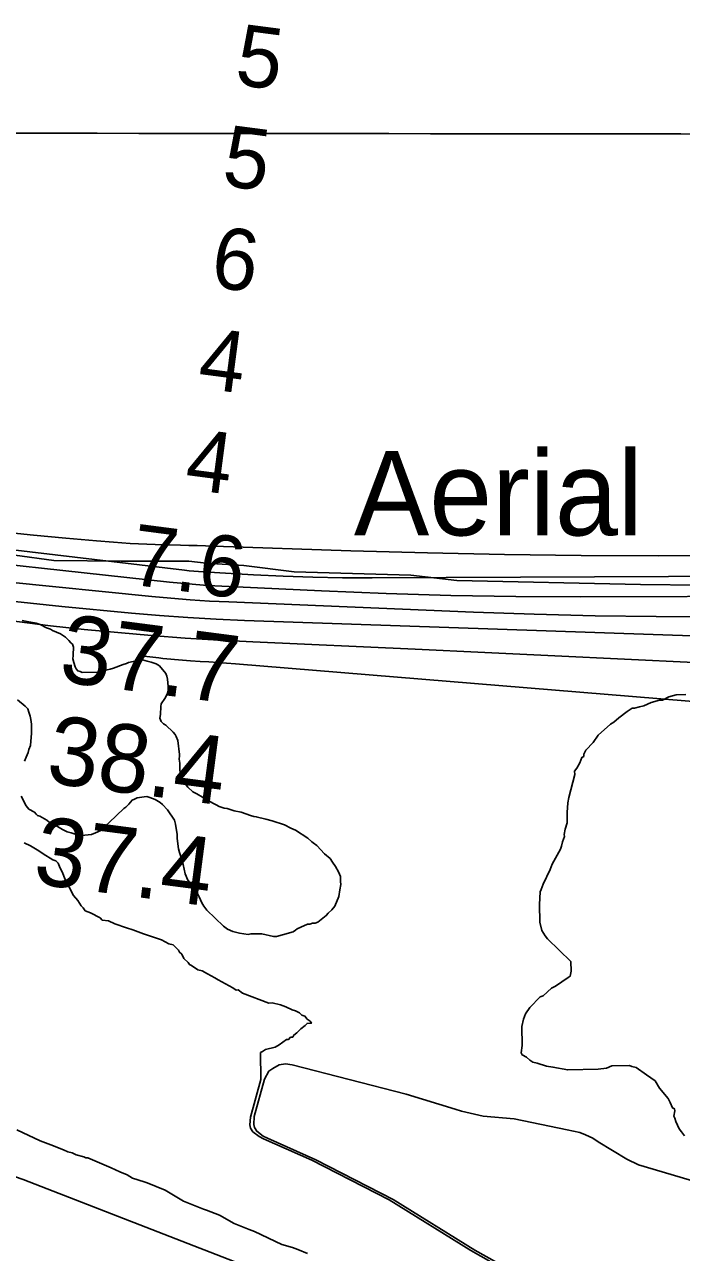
# Model space of a CAD drawing. Extents: x 3219052 to 3256913, y 800770 to 826146.
# Drawn here: x 3240014 to 3240658, y 811124 to 812329 of the extents above; entities that cross this region are included whole.
import ezdxf

# ---------------------------------------------------------------- set-up
doc = ezdxf.new("R2010")
doc.units = 0
for name, color, linetype in [('V-GRID-MAJR', 7, 'Continuous'), ('V-LEVE-TOET', 7, 'Continuous'), ('V-RIVR-EDGE', 7, 'Continuous'), ('V-RIVR-IDEN', 7, 'Continuous'), ('V-RIVR-RANG', 7, 'Continuous'), ('V-SITE-VEGE', 7, 'Continuous'), ('V-TOPO-DPTH', 7, 'Continuous'), ('V-TOPO-MAJR', 7, 'Continuous'), ('V-TOPO-MINR', 7, 'Continuous'), ('V-TOPO-SHOR', 7, 'Continuous'), ('V-TOPO-WATR', 7, 'Continuous')]:
    doc.layers.add(name, color=color, linetype=linetype)

msp = doc.modelspace()

# ---------------------------------------------------------------- linework, layer by layer
at = {"layer": 'V-GRID-MAJR'}
msp.add_spline([(3223229.222, 812245.659), (3228465.955, 812237.661), (3233702.6890000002, 812230.425), (3238939.4250000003, 812223.951), (3244176.161, 812218.238), (3249412.899, 812213.287), (3254649.637, 812209.098), (3254649.6380000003, 812209.098)], degree=3, dxfattribs=at)
at = {"layer": 'V-LEVE-TOET'}
msp.add_lwpolyline([(3240582.342, 810973.949), (3240012.289, 811195.518), (3239640.372, 811323.9770000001), (3239605.614, 811332.902), (3239570.251, 811345.123), (3239539.09, 811351.06), (3239508.235, 811354.603), (3239472.887, 811357.837), (3239436.0470000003, 811357.175), (3239400.705, 811357.415), (3239363.569, 811355.2540000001), (3239330.921, 811355.199), (3239297.078, 811353.343), (3239268.634, 811348.8030000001), (3239238.991, 811343.361), (3239077.918, 811304.15), (3238719.921, 811173.252), (3238449.923, 811076.349)], dxfattribs=at)
at = {"layer": 'V-RIVR-EDGE'}
msp.add_lwpolyline([(3240004.2430164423, 811808.5733176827), (3240042.4816529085, 811803.2626142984), (3240108.1167337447, 811802.6656384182), (3240130.2852366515, 811802.6108220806), (3240175.056918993, 811802.5001145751), (3240192.0050042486, 811800.7194900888), (3240228.947134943, 811798.4547468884), (3240278.485211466, 811792.2467448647), (3240392.797614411, 811788.9213288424), (3240437.9910753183, 811783.5934281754), (3240618.3732356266, 811779.6699614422), (3240735.299071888, 811778.5114790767)], dxfattribs=at)
at = {"layer": 'V-SITE-VEGE'}
for points in [[(3240011.365, 811744.333), (3240016.129, 811743.475), (3240019.944, 811742.596), (3240025.183, 811741.746), (3240029.009, 811740.395), (3240035.241, 811737.1900000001), (3240039.065, 811735.838), (3240040.992, 811734.449), (3240049.122, 811731.281), (3240053.933, 811728.049), (3240057.318, 811724.791), (3240059.262, 811722.452), (3240060.714, 811721.055), (3240061.715, 811718.225), (3240061.7630000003, 811715.854), (3240061.341, 811712.997), (3240061.396, 811710.148), (3240060.984, 811706.816), (3240062.004, 811703.037), (3240063.5100000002, 811698.792), (3240064.497, 811696.912), (3240065.957, 811695.04), (3240068.345, 811694.139), (3240070.264, 811693.223), (3240086.875, 811693.539), (3240088.757, 811694.5260000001), (3240097.74, 811696.594), (3240101.043, 811697.608), (3240110.472, 811701.11), (3240113.778, 811702.122), (3240115.6580000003, 811703.109), (3240120.387, 811704.147), (3240129.377, 811705.743), (3240134.151, 811704.409), (3240137.967, 811703.533)], [(3240137.967, 811703.533), (3240142.747, 811701.7220000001), (3240146.107, 811699.887), (3240152.421, 811692.41), (3240153.427, 811689.582), (3240153.953, 811686.7390000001), (3240154.5640000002, 811679.633), (3240154.646, 811675.36), (3240153.759, 811672.018), (3240151.467, 811667.703), (3240147.77, 811662.409), (3240147.342, 811660.027), (3240147.3850000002, 811657.653), (3240146.974, 811654.321), (3240147.019, 811651.9500000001), (3240146.607, 811648.618), (3240147.6210000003, 811645.312), (3240150.038, 811642.986), (3240152.438, 811641.605), (3240159.694, 811634.622), (3240161.637, 811632.285), (3240162.622, 811630.405), (3240164.12, 811626.634), (3240165.803, 811612.8960000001), (3240165.832, 811611.475), (3240165.42, 811608.1410000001), (3240165.967, 811604.3520000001), (3240166.094, 811597.709), (3240166.657, 811592.969), (3240167.177, 811590.606), (3240168.173, 811588.251), (3240174.011, 811580.765), (3240178.849, 811576.108), (3240182.683, 811574.284), (3240188.4420000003, 811571.068), (3240198.526, 811565.088), (3240201.8850000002, 811563.253), (3240204.758, 811561.881), (3240209.542, 811560.074), (3240212.399, 811559.653), (3240219.563, 811557.416), (3240226.235, 811556.118), (3240235.316, 811552.968), (3240238.657, 811552.081), (3240241.04, 811551.6510000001), (3240250.578, 811549.46), (3240256.7830000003, 811547.6780000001), (3240268.731, 811543.631), (3240274.966, 811540.426), (3240279.748, 811538.618), (3240291.767, 811530.774), (3240295.636, 811527.0480000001), (3240297.078, 811526.1290000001), (3240300.455, 811523.3420000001), (3240308.202, 811515.4180000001), (3240313.515, 811510.769), (3240315.958, 811507.019), (3240318.889, 811502.8), (3240321.836, 811497.633), (3240323.825, 811492.925), (3240323.915, 811488.177), (3240323.966, 811485.329), (3240323.1180000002, 811480.09), (3240322.2970000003, 811473.4280000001), (3240318.205, 811463.853), (3240315.42, 811460.476), (3240311.686, 811457.083), (3240309.835, 811454.672), (3240301.4050000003, 811448.34), (3240299.0500000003, 811447.344), (3240296.203, 811447.291), (3240293.848, 811446.3), (3240291.474, 811446.253), (3240284.884, 811443.277), (3240281.114, 811441.782), (3240279.717, 811440.3300000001), (3240277.372, 811438.862), (3240266.982, 811435.814), (3240260.836, 811434.274), (3240257.992, 811434.219), (3240246.545, 811436.85), (3240235.63, 811436.644), (3240233.264, 811436.123), (3240224.693, 811437.385), (3240218.0130000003, 811439.156), (3240212.747, 811441.432), (3240208.897, 811444.207), (3240192.452, 811460.0380000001), (3240189.531, 811463.782), (3240187.5670000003, 811467.067), (3240185.079, 811473.192), (3240181.622, 811480.25), (3240179.174, 811484.002), (3240176.272, 811486.7930000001), (3240173.846, 811489.599), (3240171.355, 811495.7220000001), (3240169.287, 811504.7050000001), (3240168.265, 811508.483), (3240165.737, 811516.507), (3240164.716, 811520.2880000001), (3240163.577, 811530.235)], [(3240013.5160000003, 811606.204), (3240015.343, 811610.035), (3240017.151, 811614.818), (3240018.046, 811617.685), (3240019.398, 811621.508), (3240020.588, 811633.876), (3240020.426, 811642.42), (3240019.856, 811647.157), (3240019.3200000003, 811650.471), (3240017.827, 811654.242), (3240016.813, 811657.545), (3240014.386, 811660.349), (3240006.673, 811666.372)], [(3240526.8310000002, 811431.79), (3240524.7090000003, 811434.843), (3240521.5160000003, 811439.943), (3240519.296, 811448.155), (3240518.9620000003, 811465.6900000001), (3240519.759, 811478.085), (3240520.75, 811480.17), (3240522.716, 811485.365), (3240529.661, 811499.943), (3240531.627, 811505.1410000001), (3240539.6040000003, 811519.737), (3240540.577, 811522.8520000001), (3240541.529, 811526.997), (3240543.4930000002, 811532.193), (3240543.454, 811534.257), (3240544.3880000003, 811539.435), (3240546.3340000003, 811545.6630000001), (3240546.137, 811555.976), (3240546.991, 811565.28), (3240547.9250000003, 811570.456), (3240553.684, 811593.2660000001), (3240553.625, 811596.361), (3240555.63, 811599.4940000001), (3240558.628, 811604.711), (3240560.59, 811609.906), (3240562.634, 811610.978), (3240562.595, 811613.042), (3240564.577, 811617.2050000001), (3240571.661, 811624.564), (3240576.681, 811631.881), (3240588.862, 811642.433), (3240591.918, 811644.554), (3240596.997, 811648.777), (3240605.132, 811655.122), (3240607.176, 811656.193), (3240610.2290000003, 811658.3150000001), (3240612.294, 811658.356), (3240617.43, 811659.486), (3240621.536, 811660.594), (3240628.698, 811663.826), (3240636.911, 811666.044), (3240640.005, 811666.104), (3240646.1350000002, 811669.317), (3240653.315, 811671.5160000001), (3240662.599, 811671.693)], [(3240163.577, 811530.235), (3240163.497, 811534.505), (3240162.438, 811540.186), (3240161.883, 811544.448), (3240160.861, 811548.229), (3240154.019, 811558.541), (3240149.171, 811563.675), (3240146.7630000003, 811565.528), (3240141.952, 811568.76), (3240136.697, 811570.558), (3240133.83, 811571.453), (3240130.983, 811571.4), (3240124.356, 811570.3250000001), (3240121.5330000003, 811568.846), (3240119.178, 811567.853), (3240115.928, 811563.992), (3240113.1350000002, 811561.09), (3240111.265, 811559.63), (3240096.802, 811546.06), (3240093.5330000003, 811543.15), (3240090.758, 811539.2980000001), (3240083.228, 811535.8300000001), (3240079.457, 811534.335), (3240072.822, 811533.733), (3240069.5100000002, 811533.197), (3240066.176, 811533.608), (3240059.485, 811535.855), (3240055.674, 811536.731), (3240050.879, 811539.015), (3240046.069, 811542.247), (3240040.3200000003, 811544.987), (3240037.92, 811546.365), (3240035.509, 811548.219), (3240028.784, 811552.3640000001), (3240026.4020000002, 811552.794), (3240024.952, 811554.191), (3240023.492, 811556.062), (3240017.733, 811559.2760000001), (3240015.293, 811562.555), (3240010.3680000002, 811571.957)], [(3240013.241, 811526.2390000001), (3240019.49, 811523.2660000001), (3240027.8370000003, 811518.263), (3240032.024, 811515.248), (3240041.424, 811509.235), (3240044.539, 811508.262), (3240046.64, 811506.2390000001), (3240048.801, 811501.121), (3240050.943, 811497.035), (3240053.122, 811490.885), (3240061.6890000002, 811474.54), (3240065.912, 811469.459), (3240069.105, 811464.359), (3240071.21, 811462.336), (3240073.33, 811459.28), (3240078.525, 811457.316), (3240087.909, 811452.335), (3240090.009, 811450.312), (3240096.216, 811449.4010000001), (3240102.465, 811446.421), (3240113.8880000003, 811442.509), (3240120.1180000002, 811440.5650000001), (3240130.512, 811436.637), (3240148.164, 811430.78), (3240155.463, 811426.7930000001), (3240159.608, 811425.838), (3240164.863, 811420.78), (3240165.934, 811418.736), (3240168.037, 811416.712), (3240170.178, 811412.627), (3240174.38, 811408.5800000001), (3240175.451, 811406.536), (3240177.536, 811405.5430000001), (3240183.803, 811401.535), (3240187.946, 811400.584), (3240193.164, 811397.584), (3240200.461, 811393.5970000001), (3240203.597, 811391.594), (3240218.193, 811383.617), (3240221.324, 811381.612), (3240223.3910000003, 811381.6510000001), (3240227.575, 811378.636), (3240253.558, 811368.81), (3240256.6520000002, 811368.8690000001), (3240264.943, 811366.962), (3240270.1380000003, 811364.998), (3240276.387, 811362.0210000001), (3240279.502, 811361.05), (3240283.665, 811359.063), (3240285.767, 811357.04), (3240288.882, 811356.067), (3240291.003, 811353.013), (3240294.139, 811351.008), (3240295.208, 811348.965), (3240291.0810000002, 811348.887), (3240289.06, 811346.786), (3240284.99, 811343.611), (3240280.944, 811339.407), (3240277.8880000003, 811337.287), (3240276.897, 811335.202), (3240274.8340000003, 811335.1630000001), (3240272.811, 811333.062), (3240270.747, 811333.023), (3240263.626, 811327.729), (3240259.538, 811325.587), (3240250.293, 811323.346), (3240247.238, 811321.224), (3240245.196, 811320.155), (3240245.47, 811293.73), (3240235.349, 811256.8740000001), (3240234.7630000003, 811249.086), (3240235.367, 811246.0920000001), (3240237.77, 811242.501), (3240244.0670000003, 811237.719)], [(3240661.552, 811238.301), (3240658.38, 811242.366), (3240656.2600000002, 811245.422), (3240653.026, 811252.582), (3240651.937, 811255.66), (3240650.866, 811257.702), (3240651.798, 811262.8790000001), (3240651.759, 811264.941), (3240649.678, 811265.935), (3240647.515, 811271.0530000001), (3240645.373, 811275.138), (3240636.927, 811285.2980000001), (3240632.663, 811292.438), (3240624.295, 811298.469), (3240613.842, 811305.496), (3240609.697, 811306.448), (3240607.614, 811307.439), (3240590.079, 811307.106), (3240584.961, 811304.947), (3240576.7260000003, 811303.757), (3240546.819, 811303.188), (3240532.3170000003, 811306.008), (3240526.108, 811306.921), (3240516.767, 811309.838), (3240512.622, 811310.792), (3240509.486, 811312.797), (3240506.3340000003, 811315.834), (3240502.169, 811317.817), (3240501.097, 811319.86), (3240501.992, 811327.1), (3240501.64, 811345.667), (3240503.565, 811352.925), (3240505.529, 811358.123), (3240509.537, 811364.39), (3240519.656, 811374.9), (3240522.73, 811375.99), (3240530.847, 811383.3690000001), (3240534.932, 811385.509), (3240547.153, 811393.996), (3240549.197, 811395.0650000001), (3240550.131, 811400.2440000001), (3240549.955, 811409.528), (3240526.8310000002, 811431.79)], [(3240151.799, 811185.27), (3240134.127, 811192.157), (3240131.014, 811193.13), (3240119.588, 811197.042), (3240114.372, 811200.0380000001), (3240107.093, 811202.995), (3240098.762, 811206.964), (3240075.873, 811216.846), (3240073.811, 811216.807), (3240071.728, 811217.8), (3240064.468, 811219.726), (3240060.304, 811221.71), (3240056.159, 811222.662), (3240051.994, 811224.649), (3240039.517, 811229.5700000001), (3240029.126, 811233.496), (3240006.217, 811244.414)], [(3240244.0670000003, 811237.719), (3240248.2660000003, 811235.63), (3240295.624, 811214.446), (3240371.467, 811175.636), (3240451.823, 811125.755), (3240493.194, 811102.463), (3240555.546, 811072.317), (3240576.521, 811066.363), (3240596.596, 811061.905), (3240621.166, 811056.854), (3240646.929, 811053.305), (3240665.204, 811051.54)], [(3240291.251, 811122.917), (3240281.89, 811126.865), (3240276.694, 811128.831), (3240266.319, 811131.729), (3240239.2460000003, 811144.6290000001), (3240234.051, 811146.594), (3240219.491, 811152.508), (3240204.893, 811160.485), (3240192.419, 811165.406), (3240189.304, 811166.3790000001), (3240169.551, 811174.26), (3240163.282, 811178.268), (3240151.799, 811185.27)]]:
    msp.add_lwpolyline(points, dxfattribs=at)
at = {"layer": 'V-TOPO-DPTH'}
for points in [[(3240769.033000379, 811768.2023254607), (3240559.2751383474, 811767.5806693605), (3240495.7296046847, 811767.8835352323), (3240432.1989980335, 811768.8410095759), (3240368.6907819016, 811770.7803966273), (3240305.19749278, 811773.3743921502), (3240200.543008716, 811778.4605902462), (3240189.3961591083, 811779.1039135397), (3240178.2599627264, 811779.8820655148), (3240167.13974618, 811780.8624605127), (3240156.0301828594, 811781.9776841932), (3239886.468029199, 811811.5141871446), (3239795.617629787, 811822.4610473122), (3239704.9572357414, 811834.708582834), (3239614.581849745, 811848.907131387), (3239524.3964691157, 811864.4063552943), (3239376.739947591, 811891.4241558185), (3239360.542982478, 811894.4778513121), (3239344.36934104, 811897.6472704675), (3239328.2306851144, 811900.990275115), (3239312.1153528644, 811904.4490034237), (3238520.5956911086, 811925.9982919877)], [(3240813.316983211, 811808.0431448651), (3240635.5666603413, 811807.9549273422), (3240560.1417592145, 811808.2996491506), (3240484.7252091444, 811809.1537942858), (3240409.3211856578, 811810.7720744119), (3240333.9255132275, 811812.8997778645), (3240199.4895517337, 811817.3754156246), (3240191.317807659, 811817.6364436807), (3240183.145640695, 811817.8827855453), (3240174.972839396, 811818.1070981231), (3240166.7996152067, 811818.3167245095), (3240150.2026659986, 811818.720019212), (3240133.7399653, 811819.2828758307), (3240117.2896737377, 811820.0623335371), (3240100.857995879, 811821.1666928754), (3240084.4387271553, 811822.4876533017), (3240054.1301257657, 811825.2277325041), (3240022.580886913, 811828.2235354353), (3239991.0516646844, 811831.4089095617)], [(3239991.0516646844, 811831.4089095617), (3240022.580886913, 811828.2235354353), (3240054.1301257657, 811825.2277325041), (3240084.4387271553, 811822.4876533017), (3240100.857995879, 811821.1666928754), (3240117.2896737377, 811820.0623335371), (3240133.7399653, 811819.2828758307), (3240150.2026659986, 811818.720019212), (3240166.7996152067, 811818.3167245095), (3240174.972839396, 811818.1070981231), (3240183.145640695, 811817.8827855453), (3240191.317807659, 811817.6364436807), (3240199.4895517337, 811817.3754156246), (3240333.9255132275, 811812.8997778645), (3240409.3211856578, 811810.7720744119), (3240484.7252091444, 811809.1537942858), (3240560.1417592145, 811808.2996491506), (3240635.5666603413, 811807.9549273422), (3240813.316983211, 811808.0431448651)]]:
    msp.add_lwpolyline(points, dxfattribs=at)
at = {"layer": 'V-TOPO-MAJR'}
msp.add_lwpolyline([(3238434.7078639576, 811837.7319492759), (3239311.6855875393, 811840.4262749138), (3239317.627886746, 811839.4776945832), (3239322.1585456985, 811838.7679730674), (3239326.691839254, 811838.0758509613), (3239331.2290847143, 811837.4101279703), (3239335.768964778, 811836.7620043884), (3239973.3219053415, 811747.6361044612), (3240006.2451086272, 811743.2760959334), (3240039.2049762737, 811739.2340704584), (3240072.2198404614, 811735.6690195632), (3240105.27136901, 811732.421951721), (3240138.3656815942, 811729.6370141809), (3240171.4803488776, 811727.1499879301), (3240204.6255482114, 811725.1098286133), (3240237.7911022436, 811723.367580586), (3240397.165473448, 811716.0728522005), (3240465.615937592, 811712.9142279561), (3240534.064801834, 811709.7215752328), (3240602.511266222, 811706.4778797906), (3240670.9561307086, 811703.2001558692)], dxfattribs=at)
at = {"layer": 'V-TOPO-MINR'}
for points in [[(3237025.2740428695, 812089.4185243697), (3238493.201968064, 811953.2482152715), (3238517.201058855, 811946.7728898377), (3239329.4793078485, 811914.9830428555), (3239338.858920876, 811912.7954531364), (3239348.2552308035, 811910.6843577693), (3239357.676586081, 811908.6880039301), (3239367.114638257, 811906.7681444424), (3239471.7874726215, 811886.1397889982), (3239533.6872031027, 811874.678702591), (3239595.737061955, 811864.1705298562), (3239658.0121133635, 811855.0917276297), (3239720.437293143, 811846.9658390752), (3240170.7075255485, 811793.6118011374), (3240175.304957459, 811793.1094056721), (3240179.907297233, 811792.6628783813), (3240184.516998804, 811792.3001533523), (3240189.13160824, 811791.9932964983), (3240238.2444342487, 811789.1759900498), (3240267.426285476, 811787.77521553), (3240296.6176557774, 811786.7378840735), (3240325.82330469, 811786.2457172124), (3240355.0384726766, 811786.1169934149), (3240791.40437533, 811788.2684641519)], [(3236943.0259246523, 812035.7495556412), (3238400.420479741, 811879.8452404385), (3238429.331135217, 811875.239076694), (3239333.6498527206, 811861.6271375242), (3239361.4474915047, 811857.0846881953), (3239389.268618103, 811852.682627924), (3239803.3859657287, 811788.7659327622), (3239864.9200130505, 811779.8268367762), (3239926.5447105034, 811771.6176601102), (3239988.3053831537, 811764.5033624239), (3240050.156705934, 811758.118984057), (3240118.536101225, 811751.673519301), (3240146.281664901, 811749.3061256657), (3240174.0484149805, 811747.2670447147), (3240201.846944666, 811745.7204327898), (3240229.6666607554, 811744.5021335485), (3240678.498516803, 811728.8310884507)], [(3238464.5131107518, 811917.3194546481), (3239339.5213585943, 811881.3794800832), (3239364.138784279, 811876.9531903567), (3239388.784066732, 811872.677838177), (3239635.641490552, 811831.0235593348), (3239725.329712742, 811816.8013555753), (3239815.1782088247, 811803.7665068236), (3239905.267115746, 811792.5126905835), (3239995.51629656, 811782.4462293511), (3240138.5381635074, 811767.9253425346), (3240157.408869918, 811766.1810402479), (3240176.2957569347, 811764.6637556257), (3240195.2069148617, 811763.4869975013), (3240214.134253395, 811762.5372570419), (3240454.1963994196, 811752.6588328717), (3240514.046581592, 811750.5723415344), (3240573.906888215, 811748.9869978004), (3240633.782381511, 811748.1533754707), (3240693.6679992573, 811747.8209007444)], [(3238520.5956911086, 811925.9982919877), (3239312.1153528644, 811904.4490034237), (3239328.2306851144, 811900.990275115), (3239344.36934104, 811897.6472704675), (3239360.542982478, 811894.4778513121), (3239376.739947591, 811891.4241558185), (3239524.3964691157, 811864.4063552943), (3239614.581849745, 811848.907131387), (3239704.9572357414, 811834.708582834), (3239795.617629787, 811822.4610473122), (3239886.468029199, 811811.5141871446), (3240156.0301828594, 811781.9776841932), (3240167.13974618, 811780.8624605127), (3240178.2599627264, 811779.8820655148), (3240189.3961591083, 811779.1039135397), (3240200.543008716, 811778.4605902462), (3240305.19749278, 811773.3743921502), (3240368.6907819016, 811770.7803966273), (3240432.1989980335, 811768.8410095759), (3240495.7296046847, 811767.8835352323), (3240559.2751383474, 811767.5806693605), (3240769.033000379, 811768.2023254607)], [(3240130.93177497, 811709.3973951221), (3240145.559330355, 811707.6362424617), (3240149.414514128, 811707.1889895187), (3240153.272052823, 811706.7639956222), (3240157.1331239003, 811706.3723902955), (3240160.9965498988, 811706.0030440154), (3240164.863095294, 811705.668255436), (3240168.7314441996, 811705.3572761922), (3240172.60249837, 811705.0820109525), (3240176.475356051, 811704.830555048), (3240186.0522187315, 811704.2531184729), (3240194.7128374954, 811703.702418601), (3240203.3707589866, 811703.1138742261), (3240212.024634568, 811702.4685630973), (3240220.675812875, 811701.785407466), (3240741.568305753, 811658.9330370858), (3240772.3853182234, 811656.7479838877), (3240803.2229918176, 811655.0275816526), (3240834.091657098, 811654.0041558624), (3240864.980983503, 811653.4453810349), (3241243.163296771, 811642.5707816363)]]:
    msp.add_lwpolyline(points, dxfattribs=at)
at = {"layer": 'V-TOPO-SHOR'}
for points in [[(3240455.687, 811126.187), (3240375.3340000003, 811176.068), (3240299.49, 811214.878), (3240252.13, 811236.062), (3240247.934, 811238.1510000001), (3240241.636, 811242.933), (3240239.234, 811246.524), (3240238.63, 811249.518), (3240239.216, 811257.306), (3240249.3370000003, 811294.162), (3240253.517, 811301.959), (3240257.406, 811304.66), (3240263.6890000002, 811308.265), (3240269.678, 811309.174), (3240276.268, 811308.285), (3240388.3370000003, 811279.425), (3240436.284, 811264.53), (3240442.578, 811262.7440000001), (3240463.85, 811257.687), (3240494.106, 811255.0430000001), (3240546.239, 811244.351), (3240558.824, 811241.676), (3240564.219, 811239.587), (3240571.414, 811236.005), (3240576.81, 811232.72), (3240604.995, 811215.3960000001), (3240616.386, 811210.024), (3240759.926, 811167.438)], [(3240669.068, 811051.9720000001), (3240650.794, 811053.737), (3240625.0300000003, 811057.286), (3240600.4620000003, 811062.337), (3240580.3880000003, 811066.795), (3240559.41, 811072.751), (3240497.061, 811102.895), (3240455.687, 811126.187)]]:
    msp.add_lwpolyline(points, dxfattribs=at)
at = {"layer": 'V-TOPO-WATR'}
msp.add_lwpolyline([(3239991.0516646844, 811831.4089095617), (3240022.580886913, 811828.2235354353), (3240054.1301257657, 811825.2277325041), (3240084.4387271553, 811822.4876533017), (3240100.857995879, 811821.1666928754), (3240117.2896737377, 811820.0623335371), (3240133.7399653, 811819.2828758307), (3240150.2026659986, 811818.720019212), (3240166.7996152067, 811818.3167245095), (3240174.972839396, 811818.1070981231), (3240183.145640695, 811817.8827855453), (3240191.317807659, 811817.6364436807), (3240199.4895517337, 811817.3754156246), (3240333.9255132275, 811812.8997778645), (3240409.3211856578, 811810.7720744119), (3240484.7252091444, 811809.1537942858), (3240560.1417592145, 811808.2996491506), (3240635.5666603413, 811807.9549273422), (3240813.316983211, 811808.0431448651)], dxfattribs=at)

# ---------------------------------------------------------------- texts
at = {"layer": 'V-RIVR-IDEN'}
msp.add_text('Aerial ', height=83, dxfattribs=at).set_placement((3240336.9207634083, 811827.889599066))
at = {"layer": 'V-RIVR-RANG'}
for s, height, rotation, p in [('5', 60, 352.54900000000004, (3240218.9096478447, 812270.7541533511)), ('5', 60, 352.54900000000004, (3240206.206647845, 812171.5641533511)), ('6', 60, 352.54900000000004, (3240194.9090029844, 812072.1903574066)), ('4', 60, 352.54900000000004, (3240182.4402288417, 811972.9707247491)), ('4', 60, 352.54900000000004, (3240169.7382288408, 811873.7807247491)), ('7.6', 60, 352.54900000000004, (3240115.577252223, 811780.0127051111)), ('37.7', 67, 352.55832571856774, (3240046.32618846, 811684.6689161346)), ('38.4', 67, 352.55832571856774, (3240033.62318846, 811585.4789161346)), ('37.4', 67, 352.55832571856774, (3240020.9211884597, 811486.2889161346))]:
    msp.add_text(s, height=height, rotation=rotation, dxfattribs=at).set_placement(p)

doc.saveas('drawing.dxf')
